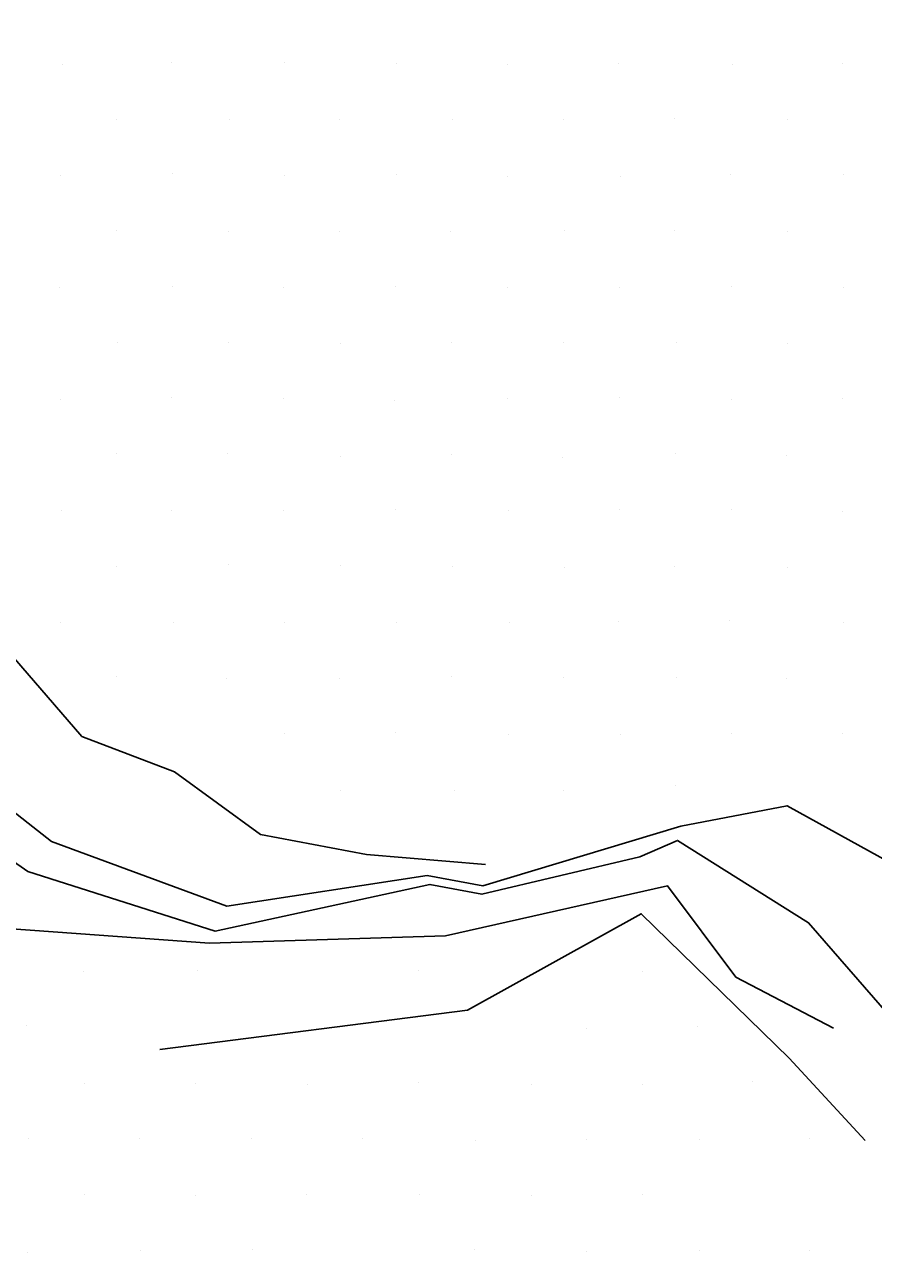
# Model space of a CAD drawing. Extents: x 1602514 to 1609837, y 863887 to 871157.
# Drawn here: x 1604606.9 to 1604714.3, y 869083.1 to 869238.5 of the extents above; entities that cross this region are included whole.
import ezdxf

# ---------------------------------------------------------------- set-up
doc = ezdxf.new("R2010")
doc.units = 0
for name, color, linetype in [('Survey-Flow line', 7, 'Continuous'), ('Survey-Ridge Lines', 7, 'Continuous'), ('Survey-Spot dirt', 7, 'Continuous')]:
    doc.layers.add(name, color=color, linetype=linetype)

msp = doc.modelspace()

# ---------------------------------------------------------------- linework, layer by layer
at = {"layer": 'Survey-Flow line'}
msp.add_lwpolyline([(1604524.37, 869194.74), (1604544.73, 869180.29), (1604564.4, 869164.91), (1604582.95, 869148.04), (1604586.25, 869146), (1604607.27, 869131.36), (1604630.99, 869123.8), (1604658.16, 869129.7), (1604664.73, 869128.47), (1604684.72, 869133.22), (1604689.48, 869135.28), (1604706.07, 869124.86), (1604716.27, 869113.12), (1604720.08, 869104.76), (1604738.48, 869096.52), (1604740.38, 869080.86)], dxfattribs=at)
msp.add_lwpolyline([(1604524.37, 869194.74), (1604544.73, 869180.29), (1604564.4, 869164.91), (1604582.95, 869148.04), (1604586.25, 869146), (1604607.27, 869131.36), (1604630.99, 869123.8), (1604658.16, 869129.7), (1604664.73, 869128.47), (1604684.72, 869133.22), (1604689.48, 869135.28), (1604706.07, 869124.86), (1604716.27, 869113.12), (1604720.08, 869104.76), (1604738.48, 869096.52), (1604740.38, 869080.86)], dxfattribs=at)
at = {"layer": 'Survey-Ridge Lines'}
for points in [[(1604532.08, 869274.51), (1604531.05, 869259.21), (1604534.11, 869246.59), (1604544.32, 869229.99), (1604542.57, 869225.58), (1604545.03, 869221.66), (1604549.8, 869211.82), (1604551.56, 869200.93), (1604557.05, 869193.57), (1604574.87, 869189.43), (1604583.29, 869174.27), (1604602.89, 869161.38), (1604614.12, 869148.43), (1604625.84, 869143.94), (1604636.72, 869136.02), (1604650.13, 869133.49), (1604665.2, 869132.24)], [(1604532.08, 869274.51), (1604531.05, 869259.21), (1604534.11, 869246.59), (1604544.32, 869229.99), (1604542.57, 869225.58), (1604545.03, 869221.66), (1604549.8, 869211.82), (1604551.56, 869200.93), (1604557.05, 869193.57), (1604574.87, 869189.43), (1604583.29, 869174.27), (1604602.89, 869161.38), (1604614.12, 869148.43), (1604625.84, 869143.94), (1604636.72, 869136.02), (1604650.13, 869133.49), (1604665.2, 869132.24)], [(1604547.39, 869190.2), (1604566.37, 869173.27), (1604583.88, 869154.57), (1604603.51, 869140.43), (1604610.27, 869135.16), (1604632.46, 869126.94), (1604657.82, 869130.83), (1604664.86, 869129.51), (1604689.88, 869137.09), (1604703.34, 869139.67), (1604716.33, 869132.5)], [(1604547.39, 869190.2), (1604566.37, 869173.27), (1604583.88, 869154.57), (1604603.51, 869140.43), (1604610.27, 869135.16), (1604632.46, 869126.94), (1604657.82, 869130.83), (1604664.86, 869129.51), (1604689.88, 869137.09), (1604703.34, 869139.67), (1604716.33, 869132.5)], [(1604539.16, 869178.6), (1604555.96, 869159.96), (1604573.93, 869143.64), (1604595.07, 869128.3), (1604601.71, 869124.34), (1604630.28, 869122.28), (1604660.11, 869123.2), (1604688.21, 869129.54), (1604696.84, 869117.98), (1604709.22, 869111.52)], [(1604539.16, 869178.6), (1604555.96, 869159.96), (1604573.93, 869143.64), (1604595.07, 869128.3), (1604601.71, 869124.34), (1604630.28, 869122.28), (1604660.11, 869123.2), (1604688.21, 869129.54), (1604696.84, 869117.98), (1604709.22, 869111.52)], [(1604623.97, 869108.81), (1604662.92, 869113.8), (1604684.89, 869125.99), (1604703.6, 869107.72), (1604713.22, 869097.32)], [(1604623.97, 869108.81), (1604662.92, 869113.8), (1604684.89, 869125.99), (1604703.6, 869107.72), (1604713.22, 869097.32)]]:
    msp.add_lwpolyline(points, dxfattribs=at)
at = {"layer": 'Survey-Spot dirt'}
for p, q in [((1604625.49, 869233.77), (1604625.49, 869233.77)), ((1604625.49, 869233.77), (1604625.49, 869233.77)), ((1604639.69, 869233.76), (1604639.69, 869233.76)), ((1604639.69, 869233.76), (1604639.69, 869233.76)), ((1604611.65, 869233.43), (1604611.65, 869233.43)), ((1604611.65, 869233.43), (1604611.65, 869233.43)), ((1604653.9, 869233.58), (1604653.9, 869233.58)), ((1604653.9, 869233.58), (1604653.9, 869233.58)), ((1604667.93, 869233.48), (1604667.93, 869233.48)), ((1604667.93, 869233.48), (1604667.93, 869233.48)), ((1604682.03, 869233.65), (1604682.03, 869233.65)), ((1604682.03, 869233.65), (1604682.03, 869233.65)), ((1604696.4, 869233.49), (1604696.4, 869233.49)), ((1604696.4, 869233.49), (1604696.4, 869233.49)), ((1604710.39, 869233.63), (1604710.39, 869233.63)), ((1604710.39, 869233.63), (1604710.39, 869233.63)), ((1604618.55, 869226.48), (1604618.55, 869226.48)), ((1604618.55, 869226.48), (1604618.55, 869226.48)), ((1604632.75, 869226.48), (1604632.75, 869226.48)), ((1604632.75, 869226.48), (1604632.75, 869226.48)), ((1604646.72, 869226.45), (1604646.72, 869226.45)), ((1604646.72, 869226.45), (1604646.72, 869226.45)), ((1604661.07, 869226.52), (1604661.07, 869226.52)), ((1604661.07, 869226.52), (1604661.07, 869226.52)), ((1604675.03, 869226.52), (1604675.03, 869226.52)), ((1604675.03, 869226.52), (1604675.03, 869226.52)), ((1604689.07, 869226.61), (1604689.07, 869226.61)), ((1604689.07, 869226.61), (1604689.07, 869226.61)), ((1604703.38, 869226.53), (1604703.38, 869226.53)), ((1604703.38, 869226.53), (1604703.38, 869226.53)), ((1604611.42, 869219.44), (1604611.42, 869219.44)), ((1604611.42, 869219.44), (1604611.42, 869219.44)), ((1604625.54, 869219.64), (1604625.54, 869219.64)), ((1604625.54, 869219.64), (1604625.54, 869219.64)), ((1604639.75, 869219.43), (1604639.75, 869219.43)), ((1604639.75, 869219.43), (1604639.75, 869219.43)), ((1604653.88, 869219.49), (1604653.88, 869219.49)), ((1604653.88, 869219.49), (1604653.88, 869219.49)), ((1604667.92, 869219.24), (1604667.92, 869219.24)), ((1604667.92, 869219.24), (1604667.92, 869219.24)), ((1604682.32, 869219.36), (1604682.32, 869219.36)), ((1604682.32, 869219.36), (1604682.32, 869219.36)), ((1604696.18, 869219.54), (1604696.18, 869219.54)), ((1604696.18, 869219.54), (1604696.18, 869219.54)), ((1604710.43, 869219.5), (1604710.43, 869219.5)), ((1604710.43, 869219.5), (1604710.43, 869219.5)), ((1604618.48, 869212.45), (1604618.48, 869212.45)), ((1604618.48, 869212.45), (1604618.48, 869212.45)), ((1604632.66, 869212.37), (1604632.66, 869212.37)), ((1604632.66, 869212.37), (1604632.66, 869212.37)), ((1604646.72, 869212.36), (1604646.72, 869212.36)), ((1604646.72, 869212.36), (1604646.72, 869212.36)), ((1604660.81, 869212.36), (1604660.81, 869212.36)), ((1604660.81, 869212.36), (1604660.81, 869212.36)), ((1604675.16, 869212.43), (1604675.16, 869212.43)), ((1604675.16, 869212.43), (1604675.16, 869212.43)), ((1604689.15, 869212.42), (1604689.15, 869212.42)), ((1604689.15, 869212.42), (1604689.15, 869212.42)), ((1604703.4, 869212.37), (1604703.4, 869212.37)), ((1604703.4, 869212.37), (1604703.4, 869212.37)), ((1604611.3, 869205.23), (1604611.3, 869205.23)), ((1604611.3, 869205.23), (1604611.3, 869205.23)), ((1604625.61, 869205.35), (1604625.61, 869205.35)), ((1604625.61, 869205.35), (1604625.61, 869205.35)), ((1604639.6, 869205.3), (1604639.6, 869205.3)), ((1604639.6, 869205.3), (1604639.6, 869205.3)), ((1604653.79, 869205.44), (1604653.79, 869205.44)), ((1604653.79, 869205.44), (1604653.79, 869205.44)), ((1604667.93, 869205.19), (1604667.93, 869205.19)), ((1604667.93, 869205.19), (1604667.93, 869205.19)), ((1604682.16, 869205.28), (1604682.16, 869205.28)), ((1604682.16, 869205.28), (1604682.16, 869205.28)), ((1604696.25, 869205.43), (1604696.25, 869205.43)), ((1604696.25, 869205.43), (1604696.25, 869205.43)), ((1604710.47, 869205.19), (1604710.47, 869205.19)), ((1604710.47, 869205.19), (1604710.47, 869205.19)), ((1604618.59, 869198.3), (1604618.59, 869198.3)), ((1604618.59, 869198.3), (1604618.59, 869198.3)), ((1604632.68, 869198.34), (1604632.68, 869198.34)), ((1604632.68, 869198.34), (1604632.68, 869198.34)), ((1604646.9, 869198.22), (1604646.9, 869198.22)), ((1604646.9, 869198.22), (1604646.9, 869198.22)), ((1604660.91, 869198.29), (1604660.91, 869198.29)), ((1604660.91, 869198.29), (1604660.91, 869198.29)), ((1604675.09, 869198.28), (1604675.09, 869198.28)), ((1604675.09, 869198.28), (1604675.09, 869198.28)), ((1604689.31, 869198.27), (1604689.31, 869198.27)), ((1604689.31, 869198.27), (1604689.31, 869198.27)), ((1604703.41, 869198.18), (1604703.41, 869198.18)), ((1604703.41, 869198.18), (1604703.41, 869198.18)), ((1604611.47, 869191.04), (1604611.47, 869191.04)), ((1604611.47, 869191.04), (1604611.47, 869191.04)), ((1604625.43, 869191.29), (1604625.43, 869191.29)), ((1604625.43, 869191.29), (1604625.43, 869191.29)), ((1604639.67, 869191.21), (1604639.67, 869191.21)), ((1604639.67, 869191.21), (1604639.67, 869191.21)), ((1604653.7, 869190.91), (1604653.7, 869190.91)), ((1604653.7, 869190.91), (1604653.7, 869190.91)), ((1604668, 869191.21), (1604668, 869191.21)), ((1604668, 869191.21), (1604668, 869191.21)), ((1604682.1, 869191.29), (1604682.1, 869191.29)), ((1604682.1, 869191.29), (1604682.1, 869191.29)), ((1604696.33, 869191.07), (1604696.33, 869191.07)), ((1604696.33, 869191.07), (1604696.33, 869191.07)), ((1604710.3, 869191.16), (1604710.3, 869191.16)), ((1604710.3, 869191.16), (1604710.3, 869191.16)), ((1604618.53, 869184.18), (1604618.53, 869184.18)), ((1604618.53, 869184.18), (1604618.53, 869184.18)), ((1604632.56, 869184.23), (1604632.56, 869184.23)), ((1604632.56, 869184.23), (1604632.56, 869184.23)), ((1604660.84, 869184.17), (1604660.84, 869184.17)), ((1604660.84, 869184.17), (1604660.84, 869184.17)), ((1604689.21, 869184.23), (1604689.21, 869184.23)), ((1604689.21, 869184.23), (1604689.21, 869184.23)), ((1604646.84, 869183.84), (1604646.84, 869183.84)), ((1604646.84, 869183.84), (1604646.84, 869183.84)), ((1604674.99, 869183.71), (1604674.99, 869183.71)), ((1604674.99, 869183.71), (1604674.99, 869183.71)), ((1604703.33, 869183.95), (1604703.33, 869183.95)), ((1604703.33, 869183.95), (1604703.33, 869183.95)), ((1604611.5, 869176.97), (1604611.5, 869176.97)), ((1604611.5, 869176.97), (1604611.5, 869176.97)), ((1604625.49, 869177.07), (1604625.49, 869177.07)), ((1604625.49, 869177.07), (1604625.49, 869177.07)), ((1604639.66, 869177.01), (1604639.66, 869177.01)), ((1604639.66, 869177.01), (1604639.66, 869177.01)), ((1604653.75, 869177.14), (1604653.75, 869177.14)), ((1604653.75, 869177.14), (1604653.75, 869177.14)), ((1604668.1, 869176.97), (1604668.1, 869176.97)), ((1604668.1, 869176.97), (1604668.1, 869176.97)), ((1604682.15, 869177.13), (1604682.15, 869177.13)), ((1604682.15, 869177.13), (1604682.15, 869177.13)), ((1604696.34, 869177.14), (1604696.34, 869177.14)), ((1604696.34, 869177.14), (1604696.34, 869177.14)), ((1604710.36, 869176.87), (1604710.36, 869176.87)), ((1604710.36, 869176.87), (1604710.36, 869176.87)), ((1604618.55, 869169.99), (1604618.55, 869169.99)), ((1604618.55, 869169.99), (1604618.55, 869169.99)), ((1604632.7, 869170.14), (1604632.7, 869170.14)), ((1604632.7, 869170.14), (1604632.7, 869170.14)), ((1604646.82, 869170.01), (1604646.82, 869170.01)), ((1604646.82, 869170.01), (1604646.82, 869170.01)), ((1604660.97, 869169.95), (1604660.97, 869169.95)), ((1604660.97, 869169.95), (1604660.97, 869169.95)), ((1604675.23, 869169.76), (1604675.23, 869169.76)), ((1604675.23, 869169.76), (1604675.23, 869169.76)), ((1604689.16, 869169.9), (1604689.16, 869169.9)), ((1604689.16, 869169.9), (1604689.16, 869169.9)), ((1604703.42, 869169.84), (1604703.42, 869169.84)), ((1604703.42, 869169.84), (1604703.42, 869169.84)), ((1604611.45, 869162.89), (1604611.45, 869162.89)), ((1604611.45, 869162.89), (1604611.45, 869162.89)), ((1604625.73, 869162.88), (1604625.73, 869162.88)), ((1604625.73, 869162.88), (1604625.73, 869162.88)), ((1604639.78, 869162.89), (1604639.78, 869162.89)), ((1604639.78, 869162.89), (1604639.78, 869162.89)), ((1604653.91, 869162.89), (1604653.91, 869162.89)), ((1604653.91, 869162.89), (1604653.91, 869162.89)), ((1604668.23, 869162.82), (1604668.23, 869162.82)), ((1604668.23, 869162.82), (1604668.23, 869162.82)), ((1604682, 869162.92), (1604682, 869162.92)), ((1604682, 869162.92), (1604682, 869162.92)), ((1604696.07, 869163.1), (1604696.07, 869163.1)), ((1604696.07, 869163.1), (1604696.07, 869163.1)), ((1604710.51, 869162.85), (1604710.51, 869162.85)), ((1604710.51, 869162.85), (1604710.51, 869162.85)), ((1604660.9, 869156.04), (1604660.9, 869156.04)), ((1604660.9, 869156.04), (1604660.9, 869156.04)), ((1604618.48, 869155.99), (1604618.48, 869155.99)), ((1604618.48, 869155.99), (1604618.48, 869155.99)), ((1604632.41, 869155.77), (1604632.41, 869155.77)), ((1604632.41, 869155.77), (1604632.41, 869155.77)), ((1604646.74, 869155.83), (1604646.74, 869155.83)), ((1604646.74, 869155.83), (1604646.74, 869155.83)), ((1604675.04, 869155.85), (1604675.04, 869155.85)), ((1604675.04, 869155.85), (1604675.04, 869155.85)), ((1604689.3, 869155.89), (1604689.3, 869155.89)), ((1604689.3, 869155.89), (1604689.3, 869155.89)), ((1604703.26, 869155.8), (1604703.26, 869155.8)), ((1604703.26, 869155.8), (1604703.26, 869155.8)), ((1604639.81, 869148.78), (1604639.81, 869148.78)), ((1604639.81, 869148.78), (1604639.81, 869148.78)), ((1604653.81, 869148.89), (1604653.81, 869148.89)), ((1604653.81, 869148.89), (1604653.81, 869148.89)), ((1604668.07, 869148.64), (1604668.07, 869148.64)), ((1604668.07, 869148.64), (1604668.07, 869148.64)), ((1604682.29, 869148.66), (1604682.29, 869148.66)), ((1604682.29, 869148.66), (1604682.29, 869148.66)), ((1604696.32, 869148.8), (1604696.32, 869148.8)), ((1604696.32, 869148.8), (1604696.32, 869148.8)), ((1604710.36, 869148.79), (1604710.36, 869148.79)), ((1604710.36, 869148.79), (1604710.36, 869148.79)), ((1604689.25, 869142.27), (1604689.25, 869142.27)), ((1604689.25, 869142.27), (1604689.25, 869142.27)), ((1604646.84, 869141.55), (1604646.84, 869141.55)), ((1604646.84, 869141.55), (1604646.84, 869141.55)), ((1604661.25, 869141.57), (1604661.25, 869141.57)), ((1604661.25, 869141.57), (1604661.25, 869141.57)), ((1604675.08, 869141.63), (1604675.08, 869141.63)), ((1604675.08, 869141.63), (1604675.08, 869141.63)), ((1604614.3, 869118.71), (1604614.3, 869118.71)), ((1604614.3, 869118.71), (1604614.3, 869118.71)), ((1604628.69, 869118.82), (1604628.69, 869118.82)), ((1604628.69, 869118.82), (1604628.69, 869118.82)), ((1604656.66, 869118.77), (1604656.66, 869118.77)), ((1604656.66, 869118.77), (1604656.66, 869118.77)), ((1604685.08, 869118.63), (1604685.08, 869118.63)), ((1604685.08, 869118.63), (1604685.08, 869118.63)), ((1604607.09, 869111.83), (1604607.09, 869111.83)), ((1604607.09, 869111.83), (1604607.09, 869111.83)), ((1604678.02, 869111.45), (1604678.02, 869111.45)), ((1604678.02, 869111.45), (1604678.02, 869111.45)), ((1604692.07, 869111.78), (1604692.07, 869111.78)), ((1604692.07, 869111.78), (1604692.07, 869111.78)), ((1604698.96, 869104.81), (1604698.96, 869104.81)), ((1604698.96, 869104.81), (1604698.96, 869104.81)), ((1604614.45, 869104.51), (1604614.45, 869104.51)), ((1604614.45, 869104.51), (1604614.45, 869104.51)), ((1604628.52, 869104.51), (1604628.52, 869104.51)), ((1604628.52, 869104.51), (1604628.52, 869104.51)), ((1604642.72, 869104.4), (1604642.72, 869104.4)), ((1604642.72, 869104.4), (1604642.72, 869104.4)), ((1604656.76, 869104.6), (1604656.76, 869104.6)), ((1604656.76, 869104.6), (1604656.76, 869104.6)), ((1604671.04, 869104.45), (1604671.04, 869104.45)), ((1604671.04, 869104.45), (1604671.04, 869104.45)), ((1604685.11, 869104.45), (1604685.11, 869104.45)), ((1604685.11, 869104.45), (1604685.11, 869104.45)), ((1604607.36, 869097.61), (1604607.36, 869097.61)), ((1604607.36, 869097.61), (1604607.36, 869097.61)), ((1604621.44, 869097.51), (1604621.44, 869097.51)), ((1604621.44, 869097.51), (1604621.44, 869097.51)), ((1604635.63, 869097.5), (1604635.63, 869097.5)), ((1604635.63, 869097.5), (1604635.63, 869097.5)), ((1604649.62, 869097.53), (1604649.62, 869097.53)), ((1604649.62, 869097.53), (1604649.62, 869097.53)), ((1604663.87, 869097.32), (1604663.87, 869097.32)), ((1604663.87, 869097.32), (1604663.87, 869097.32)), ((1604678.01, 869097.4), (1604678.01, 869097.4)), ((1604678.01, 869097.4), (1604678.01, 869097.4)), ((1604692.29, 869097.37), (1604692.29, 869097.37)), ((1604692.29, 869097.37), (1604692.29, 869097.37)), ((1604706.17, 869097.53), (1604706.17, 869097.53)), ((1604706.17, 869097.53), (1604706.17, 869097.53)), ((1604614.47, 869090.41), (1604614.47, 869090.41)), ((1604614.47, 869090.41), (1604614.47, 869090.41)), ((1604628.5, 869090.34), (1604628.5, 869090.34)), ((1604628.5, 869090.34), (1604628.5, 869090.34)), ((1604642.52, 869090.5), (1604642.52, 869090.5)), ((1604642.52, 869090.5), (1604642.52, 869090.5)), ((1604656.78, 869090.53), (1604656.78, 869090.53)), ((1604656.78, 869090.53), (1604656.78, 869090.53)), ((1604670.99, 869090.37), (1604670.99, 869090.37)), ((1604670.99, 869090.37), (1604670.99, 869090.37)), ((1604685.02, 869090.53), (1604685.02, 869090.53)), ((1604685.02, 869090.53), (1604685.02, 869090.53)), ((1604607.22, 869083.14), (1604607.22, 869083.14)), ((1604607.22, 869083.14), (1604607.22, 869083.14)), ((1604621.55, 869083.39), (1604621.55, 869083.39)), ((1604621.55, 869083.39), (1604621.55, 869083.39)), ((1604635.68, 869083.45), (1604635.68, 869083.45)), ((1604635.68, 869083.45), (1604635.68, 869083.45)), ((1604663.83, 869083.48), (1604663.83, 869083.48)), ((1604663.83, 869083.48), (1604663.83, 869083.48)), ((1604678.01, 869083.28), (1604678.01, 869083.28)), ((1604678.01, 869083.28), (1604678.01, 869083.28)), ((1604692.22, 869083.37), (1604692.22, 869083.37)), ((1604692.22, 869083.37), (1604692.22, 869083.37)), ((1604706.18, 869083.44), (1604706.18, 869083.44)), ((1604706.18, 869083.44), (1604706.18, 869083.44))]:
    msp.add_line(p, q, dxfattribs=at)

doc.saveas('drawing.dxf')
